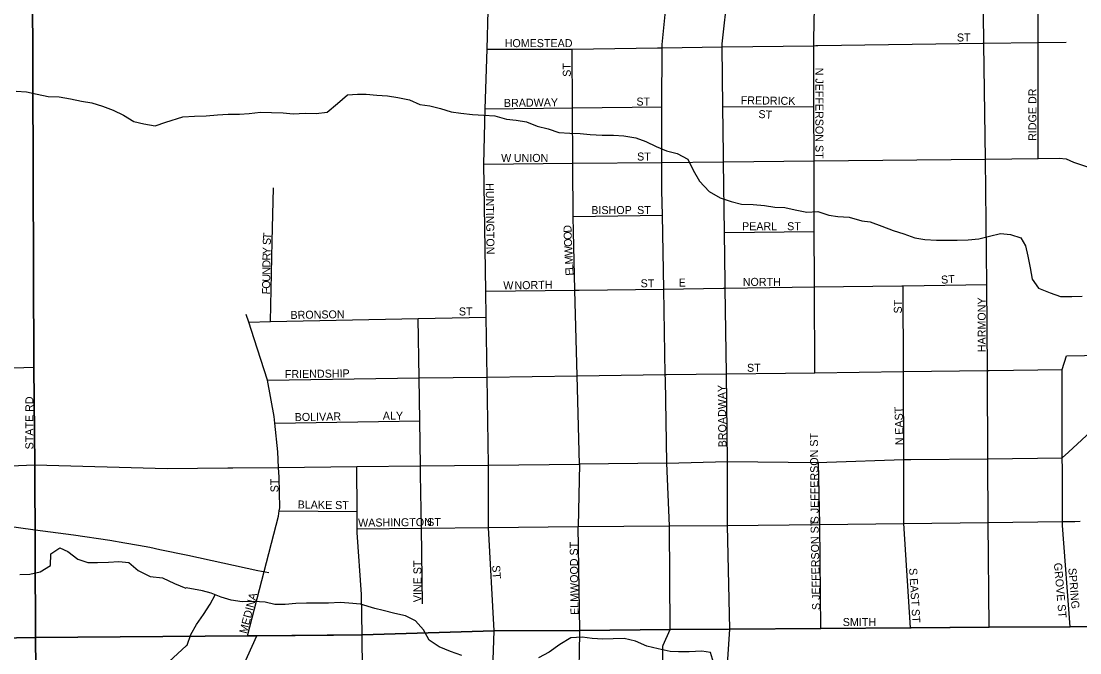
# Model space of a CAD drawing. Extents: x 1985906 to 2277390, y 930619 to 1324581.
# Drawn here: x 2139705 to 2146318, y 1142959 to 1146905 of the extents above; entities that cross this region are included whole.
import ezdxf

# ---------------------------------------------------------------- set-up
doc = ezdxf.new("R2010")
doc.units = 0
for name, color, linetype in [('GM_X_City_Street', 7, 'Continuous'), ('GM_X_City_Street_Text', 7, 'Continuous'), ('GM_X_Minor_River', 7, 'Continuous'), ('GM_X_Rail_Line', 7, 'Continuous'), ('GM_X_State_Route', 7, 'Continuous'), ('GM_X_Township', 7, 'Continuous'), ('GM_X_US_Route', 7, 'Continuous')]:
    doc.layers.add(name, color=color, linetype=linetype)

msp = doc.modelspace()

# ---------------------------------------------------------------- linework, layer by layer
at = {"layer": 'GM_X_City_Street'}
for points in [[(2142594.8, 1146011.8), (2142604.6, 1146357.3), (2142615.3, 1146730.2), (2142622.2, 1146971), (2142443, 1147409.3), (2142443, 1147463.7), (2142443, 1147518.8), (2142440.7, 1147847.9)], [(2144084.8, 1146762.8), (2144119.9, 1147081.9), (2144123, 1147110.9), (2144154.4, 1147419.9), (2144184.4, 1147716)], [(2145719.5, 1146760.7), (2145719.4, 1146767), (2145715, 1147130.1), (2145722.9, 1147176.2), (2145750.8, 1147232.4), (2145798.7, 1147286.6), (2145986.9, 1147480.6), (2146223.5, 1147724.5)], [(2139790.1, 1144132.9), (2139785.2, 1144742.9), (2139775.3, 1147648.1)], [(2146058.4, 1146047), (2146057.3, 1146771.7), (2146057.1, 1146874.1), (2146058.4, 1147345.1), (2146048.3, 1147385.2), (2146032.3, 1147423.3), (2145986.9, 1147480.6)], [(2144656.1, 1146736), (2144656, 1146752.1), (2144656, 1146791), (2144663.6, 1147095), (2144671.4, 1147410.9), (2144671.4, 1147411.6)], [(2143700.7, 1146738.8), (2143708.6, 1146738.9), (2144083.5, 1146744.2), (2144656, 1146752.1), (2144669.6, 1146752.3), (2144682.6, 1146752.5)], [(2144092.5, 1146070.8), (2144088.5, 1146371.6), (2144083.5, 1146744.2), (2144083.4, 1146750.2), (2144084.6, 1146760.9), (2144084.8, 1146762.8)], [(2144682.6, 1146752.5), (2145711.9, 1146766.9), (2145716.3, 1146767)], [(2145716.3, 1146767), (2145719.4, 1146767), (2146057.3, 1146771.7), (2146233.1, 1146774.2)], [(2145741.2, 1144702.1), (2145741.1, 1144713.1), (2145741.1, 1144723.2), (2145738, 1145259.8), (2145728.4, 1146043.7), (2145719.5, 1146760.7)], [(2142615.3, 1146730.2), (2143147.7, 1146731.1), (2143679.3, 1146738.5), (2143700.7, 1146738.8)], [(2143152.1, 1146005), (2143152, 1146017.4), (2143149.9, 1146363.1), (2143147.7, 1146731.1)], [(2144658.1, 1146008.3), (2144658.1, 1146008.5), (2144658, 1146032.7), (2144656.5, 1146370.3), (2144656.3, 1146424.4), (2144656.1, 1146734.2), (2144656.1, 1146736)], [(2142604.6, 1146357.3), (2143149.9, 1146363.1), (2143708.4, 1146369.1)], [(2144088.5, 1146371.6), (2144656.5, 1146370.3)], [(2142594.8, 1146011.8), (2143152, 1146017.4), (2143708.2, 1146023.1), (2144093.1, 1146027), (2144658, 1146032.7), (2145728.4, 1146043.7), (2146058.4, 1146047), (2146189.7, 1146048.4), (2146233.7, 1146044.8), (2146279.8, 1146025.2), (2146742.7, 1145869.6), (2146782.7, 1145864), (2147443.9, 1145854.7), (2147466, 1145844.9), (2147707.7, 1145573.5)], [(2144103.2, 1145272.2), (2144099, 1145584.4), (2144093.1, 1146027), (2144092.5, 1146069.3), (2144092.5, 1146070.8)], [(2142660.7, 1143095.7), (2142625.3, 1143742.3), (2142625, 1144132.2), (2142616.2, 1144682), (2142610.2, 1145055.5), (2142607.6, 1145217.7), (2142594.8, 1146011.8)], [(2143164.3, 1145227.1), (2143154.6, 1145589.2), (2143154, 1145685.3), (2143152.1, 1146004.4), (2143152.1, 1146005)], [(2144661.1, 1145280.6), (2144661.1, 1145280.6), (2144659.8, 1145591), (2144658.1, 1146008.3)], [(2141274, 1145529.4), (2141280.9, 1145863.4)], [(2143154, 1145685.3), (2143710.9, 1145692.3)], [(2144099, 1145584.4), (2144659.8, 1145591)], [(2141263.8, 1145028.4), (2141274, 1145529.3), (2141274, 1145529.4)], [(2142607.6, 1145217.7), (2143164.4, 1145224.5), (2143189.9, 1145224.9)], [(2143193.5, 1144138.4), (2143178.7, 1144689.6), (2143164.4, 1145224.5), (2143164.3, 1145227.1)], [(2143189.9, 1145224.9), (2143190.7, 1145224.9), (2143719.3, 1145231.4)], [(2143719.3, 1145231.4), (2144091.1, 1145236.6)], [(2144091.1, 1145236.6), (2144091.2, 1145236.6), (2144103.7, 1145236.8), (2144661.3, 1145244.6), (2145206.7, 1145252.3), (2145206.8, 1145252.3)], [(2144118.1, 1144154.2), (2144110.8, 1144702.3), (2144103.7, 1145236.8), (2144103.2, 1145271.4), (2144103.2, 1145272.2)], [(2144663.6, 1144708.8), (2144661.3, 1145244.6), (2144661.1, 1145280.6)], [(2145206.8, 1145252.3), (2145213.9, 1145252.4), (2145738, 1145259.8)], [(2145216.3, 1144709.3), (2145216.2, 1144716.2), (2145213.9, 1145252.4)], [(2141119.9, 1143065.7), (2141312.4, 1143812), (2141317.8, 1143847), (2141320.4, 1143864.1), (2141316.2, 1144056.4), (2141313.1, 1144117.9), (2141308.1, 1144214.6), (2141290.1, 1144394.3), (2141286, 1144435), (2141243.9, 1144663.3), (2141161.9, 1144921.6), (2141127.3, 1145025.6), (2141111.9, 1145071.8)], [(2141127.3, 1145025.6), (2141263.8, 1145028.4), (2142185.4, 1145047), (2142610.2, 1145055.5)], [(2142200.3, 1144075.6), (2142199.5, 1144127.5), (2142195.2, 1144408.2), (2142191.1, 1144676.2), (2142185.4, 1145047)], [(2145751.8, 1144723.3), (2146207.7, 1144729.4), (2146235.8, 1144813.6), (2146910.8, 1144828)], [(2139277.3, 1144751.5), (2139299.7, 1144737.9), (2139338, 1144730.7), (2139408.2, 1144730.2), (2139785.2, 1144742.9)], [(2141243.9, 1144663.3), (2142191.1, 1144676.2), (2142616.2, 1144682), (2143178.7, 1144689.6), (2143729, 1144697.2), (2143736.5, 1144697.3)], [(2143736.5, 1144697.3), (2144106.6, 1144702.3), (2144107.7, 1144702.3)], [(2144107.7, 1144702.3), (2144110.8, 1144702.3), (2144479, 1144706.6)], [(2144479, 1144706.6), (2144663.6, 1144708.8), (2145216.2, 1144716.2), (2145741.1, 1144723.2), (2145751.8, 1144723.3)], [(2145218.7, 1144166.1), (2145216.3, 1144709.3), (2145216.3, 1144709.3)], [(2145752, 1143118.5), (2145746.6, 1143773.5), (2145744.3, 1144171.9), (2145741.2, 1144702.1)], [(2146209.1, 1144095.6), (2146209.1, 1144103.9), (2146209, 1144176.9), (2146207.7, 1144729.4)], [(2141290.1, 1144394.3), (2142195.2, 1144408.2)], [(2145260.1, 1143114.9), (2145219.1, 1143767.3), (2145218.7, 1144166.1)], [(2139795.7, 1143054.9), (2139790.1, 1144132.9)], [(2141804.9, 1143711.5), (2141804.8, 1143734.4), (2141804.3, 1143842.6), (2141802.9, 1144123.2)], [(2144694, 1143761.2), (2144686.2, 1144149)], [(2146210.8, 1143754.4), (2146209.9, 1143767.1), (2146209.8, 1143778.9), (2146209.1, 1144095.6)], [(2142212.7, 1143266.2), (2142205.5, 1143738.3), (2142200.3, 1144075.6), (2142200.3, 1144075.6)], [(2141317.8, 1143847), (2141804.3, 1143842.6)], [(2141804.8, 1143734.4), (2142205.5, 1143738.3), (2142625.3, 1143742.3), (2143184.7, 1143747.6)], [(2141848, 1141705.2), (2141836.5, 1143071.6), (2141832.3, 1143322.7), (2141804.9, 1143711.2), (2141804.9, 1143711.5)], [(2143194.9, 1143081.3), (2143195.3, 1143099.6), (2143184.7, 1143747.6)], [(2144701.3, 1143110.8), (2144694, 1143761.2)], [(2146257.8, 1143122.3), (2146210.8, 1143754.4)], [(2141655.7, 1143070.1), (2141836.5, 1143071.6), (2142660.7, 1143095.7), (2143195.3, 1143099.6), (2143758.6, 1143103.8)], [(2143758.6, 1143103.8), (2144131.8, 1143106.6)], [(2144131.8, 1143106.6), (2144701.3, 1143110.8), (2145260.1, 1143114.9), (2145265.2, 1143115)], [(2145265.2, 1143115), (2145752, 1143118.5), (2146257.8, 1143122.3), (2146759.3, 1143126)], [(2137992, 1143023.4), (2139795.7, 1143054.9)], [(2139795.7, 1143054.9), (2139795.7, 1143054.9), (2141119.9, 1143065.7), (2141176.5, 1143066.2), (2141655.7, 1143070.1)], [(2140786.7, 1141134.9), (2140771.1, 1142046.3), (2140775.1, 1142092.4), (2140810.9, 1142192.6), (2140994.3, 1142659.9), (2141176.5, 1143066.2)], [(2142626.5, 1142128.9), (2142660.7, 1143095.7)], [(2143190.2, 1142248.3), (2143189.8, 1142357.6), (2143188.3, 1142752.5), (2143194.9, 1143081.3)]]:
    msp.add_lwpolyline(points, dxfattribs=at)
at = {"layer": 'GM_X_Minor_River'}
for points in [[(2139674, 1146467.1), (2139738.2, 1146463.3), (2139804.5, 1146449.5), (2139874.7, 1146435.7), (2139942.9, 1146432), (2140013.2, 1146420.2), (2140081.4, 1146406.4), (2140147.7, 1146394.6), (2140214, 1146374.7), (2140280.3, 1146348.8), (2140344.6, 1146318.9), (2140409, 1146279), (2140471.2, 1146263.2), (2140541.5, 1146251.4), (2140609.6, 1146273.7), (2140715.6, 1146307.9)], [(2140715.7, 1146307.9), (2140787.5, 1146312), (2140861.4, 1146314.1), (2140931.4, 1146320.1), (2140999.3, 1146324.2), (2141069.3, 1146324.3), (2141129.3, 1146328.3), (2141201.3, 1146336.4), (2141269.2, 1146334.5), (2141341.2, 1146332.5), (2141405.2, 1146326.6), (2141479.1, 1146330.7), (2141549.1, 1146328.7), (2141617.1, 1146336.8), (2141681, 1146391), (2141742.9, 1146445.1), (2141806.9, 1146449.2), (2141860.9, 1146449.3), (2141926.9, 1146443.3), (2141992.8, 1146439.4), (2142058.8, 1146429.4), (2142130.8, 1146413.4), (2142194.8, 1146385.4), (2142258.8, 1146375.5), (2142324.8, 1146359.5), (2142390.7, 1146339.5), (2142452.7, 1146329.6), (2142524.7, 1146321.6), (2142594.7, 1146317.7), (2142664.7, 1146313.7), (2142736.6, 1146293.8), (2142796.6, 1146287.8), (2142862.6, 1146275.8), (2142928.6, 1146249.8), (2142996.6, 1146231.9), (2143064.6, 1146209.9), (2143132.6, 1146205.9), (2143196.5, 1146204), (2143260.5, 1146198), (2143334.5, 1146194.1), (2143406.4, 1146192.1), (2143470.4, 1146188.2), (2143544.4, 1146176.2), (2143608.4, 1146154.2), (2143672.4, 1146122.2), (2143736.4, 1146094.2), (2143802.4, 1146078.3), (2143870.4, 1146042.3), (2143902.4, 1145974.1), (2143942.5, 1145906), (2144002.5, 1145841.9), (2144072.5, 1145801.9), (2144140.5, 1145777.9), (2144204.5, 1145762), (2144278.4, 1145760), (2144348.4, 1145754.1), (2144412.4, 1145744.1), (2144476.4, 1145740.2), (2144540.4, 1145726.2), (2144612.4, 1145712.2), (2144682.3, 1145716.3), (2144750.3, 1145692.3), (2144806.3, 1145684.4), (2144878.3, 1145680.4), (2144956.3, 1145658.4), (2145008.2, 1145652.5), (2145082.2, 1145624.5), (2145152.2, 1145598.5), (2145218.2, 1145576.5), (2145288.2, 1145552.5), (2145350.2, 1145540.6), (2145422.2, 1145536.6), (2145552.1, 1145536.7), (2145620.1, 1145538.8), (2145688, 1145544.9), (2145754, 1145563), (2145822, 1145579.1), (2145885.9, 1145573.1), (2145949.9, 1145551.1), (2145978, 1145501.1), (2145994, 1145436.9), (2146008.1, 1145364.8), (2146020.1, 1145292.6), (2146060.2, 1145236.6), (2146132.1, 1145208.6), (2146198.1, 1145184.6), (2146268.1, 1145184.6), (2146332.1, 1145186.7)], [(2139696.2, 1143448.3), (2139760.4, 1143450.5), (2139824.5, 1143464.8), (2139888.5, 1143505.2), (2139890.1, 1143577.6), (2139946.1, 1143615.9), (2139996.4, 1143592), (2140058.8, 1143544), (2140121, 1143524.2), (2140183.2, 1143522.4), (2140251.4, 1143524.6), (2140315.6, 1143528.9), (2140377.8, 1143523.1), (2140436.2, 1143473.1), (2140510.6, 1143435.2), (2140588.8, 1143427.5), (2140663.2, 1143391.6), (2140734.9, 1143363.8)], [(2142457.7, 1142942.4), (2142387.7, 1142966.4), (2142315.7, 1142996.4), (2142253.7, 1143038.4), (2142219.6, 1143102.5), (2142169.6, 1143158.6), (2142105.6, 1143190.6), (2142039.6, 1143204.6), (2141967.6, 1143222.6), (2141913.6, 1143236.5), (2141825.7, 1143262.5), (2141751.7, 1143268.4), (2141697.7, 1143274.4), (2141625.7, 1143270.3), (2141487.8, 1143270.2), (2141421.8, 1143268.1), (2141353.9, 1143260.1), (2141289.9, 1143262), (2141229.9, 1143276), (2141157.9, 1143279.9), (2141086, 1143277.9), (2141018, 1143287.8), (2140954, 1143307.8), (2140892, 1143331.8), (2140838, 1143345.8), (2140735.6, 1143364.5)], [(2140738.6, 1143002.9), (2140742.3, 1143007), (2140764.3, 1143073.1), (2140800.2, 1143135.3), (2140844.1, 1143199.5), (2140886.1, 1143263.6), (2140917.7, 1143321.5)], [(2144031, 1142897.8), (2144011, 1142961.9), (2143957, 1142969.8), (2143879, 1142965.8), (2143811.1, 1142965.7), (2143759.1, 1142967.7), (2143685.1, 1142983.6), (2143613.1, 1143001.6), (2143543.1, 1143031.6), (2143471.1, 1143049.6), (2143403.2, 1143045.5), (2143339.2, 1143043.4), (2143271.2, 1143049.4), (2143209.2, 1143057.3), (2143139.3, 1143053.3), (2143069.3, 1143011.1), (2143003.4, 1142962.9), (2142937.5, 1142928.8)], [(2140569.5, 1142838.9), (2140627.4, 1142903.4), (2140738.2, 1143004.4)]]:
    msp.add_lwpolyline(points, dxfattribs=at)
at = {"layer": 'GM_X_Rail_Line'}
for points in [[(2139403.3, 1143782.4), (2139793.2, 1143728.5), (2140032.4, 1143695.9), (2140259.4, 1143663.3), (2140354, 1143647.3), (2140437.8, 1143632.3), (2140508.3, 1143619), (2140570.8, 1143605.6), (2140746, 1143568.3), (2141184.5, 1143474.3)], [(2141184.5, 1143474.3), (2141251.7, 1143460.4)]]:
    msp.add_lwpolyline(points, dxfattribs=at)
at = {"layer": 'GM_X_State_Route'}
for points in [[(2146247.6, 1144212.7), (2146910.8, 1144828), (2147707.7, 1145573.5), (2149599.1, 1147343.1), (2150068.5, 1147782.2)], [(2137530.7, 1145198.4), (2138426.6, 1144340.3), (2138535.3, 1144268.5), (2138664.1, 1144202.8), (2138849, 1144143.5), (2139067.9, 1144104.4), (2139790.1, 1144132.9)], [(2144738.7, 1144150.7), (2145218.7, 1144166.1), (2145263.7, 1144166.6)], [(2145263.7, 1144166.6), (2145744.3, 1144171.9), (2146209, 1144176.9), (2146247.6, 1144212.7)], [(2139790.1, 1144132.9), (2140618.3, 1144110.3), (2140996.5, 1144114.4), (2141027, 1144114.8)], [(2141027, 1144114.8), (2141313.1, 1144117.9), (2141802.9, 1144123.2), (2142199.5, 1144127.5), (2142625, 1144132.2)], [(2142625, 1144132.2), (2143193.5, 1144138.4)], [(2143193.5, 1144138.4), (2143184.7, 1143747.6)], [(2143739.1, 1144144.3), (2143193.5, 1144138.4)], [(2143739.1, 1144144.3), (2144118.1, 1144154.2)], [(2144116.6, 1143754.4), (2144118.1, 1144154.2)], [(2144118.1, 1144154.2), (2144118.1, 1144154.2), (2144686.2, 1144149), (2144738.7, 1144150.7)], [(2144694, 1143761.2), (2145219.1, 1143767.3), (2145746.6, 1143773.5), (2146209.8, 1143778.9), (2146287.9, 1143779.8), (2146319.5, 1143781.1)], [(2143184.7, 1143747.6), (2143755.2, 1143752.5)], [(2143755.2, 1143752.5), (2144116.6, 1143754.4)], [(2144116.6, 1143754.4), (2144694, 1143761.2)], [(2144131.8, 1143106.6), (2144116.6, 1143754.4)], [(2144124.7, 1142377.3), (2144101.3, 1142410.1), (2144089.4, 1142450.2), (2144131.8, 1143106.6)]]:
    msp.add_lwpolyline(points, dxfattribs=at)
at = {"layer": 'GM_X_Township'}
for points in [[(2139697.8, 1163007), (2139715.7, 1160875.4), (2139728.2, 1159371.8), (2139745, 1155626.5), (2139750.2, 1155246.4), (2139750.9, 1155195.2), (2139750.9, 1154891.9), (2139742.2, 1154437.3), (2139748.3, 1153597.6), (2139771.2, 1150428.8), (2139767.6, 1149880.1), (2139763.4, 1149243.6), (2139772.8, 1148379.5), (2139785.2, 1144742.9), (2139790.1, 1144132.9), (2139795.7, 1143054.9), (2135286.4, 1142976.3)], [(2158191.1, 1143237.8), (2148868.6, 1143156.5), (2147109.9, 1143128.6), (2146257.8, 1143122.3), (2145752, 1143118.6), (2145260.2, 1143114.9), (2144701.3, 1143110.8), (2144131.8, 1143106.6), (2143758.7, 1143103.8), (2143195.3, 1143099.6), (2142660.7, 1143095.7), (2141836.5, 1143071.6), (2141176.5, 1143066.2), (2141119.9, 1143065.7), (2139795.7, 1143054.9), (2139790.1, 1144132.9), (2139785.2, 1144742.9), (2139772.8, 1148379.5), (2139763.4, 1149243.6), (2139767.6, 1149880.1), (2139771.2, 1150428.8), (2139748.3, 1153597.6)], [(2139773.1, 1121339.9), (2139793.2, 1125847.3), (2139800.5, 1129668.5), (2139821.3, 1140616.2), (2139795.7, 1143054.9), (2141119.9, 1143065.7), (2141176.5, 1143066.2), (2141836.5, 1143071.6), (2142660.7, 1143095.7), (2143195.3, 1143099.6), (2143758.7, 1143103.8), (2144131.8, 1143106.6), (2144701.3, 1143110.8), (2145260.2, 1143114.9), (2145752, 1143118.6), (2146257.8, 1143122.3), (2147109.9, 1143128.6), (2148868.6, 1143156.5), (2158191.1, 1143237.8)], [(2113013.5, 1120998.4), (2113067, 1126004.1), (2113071.5, 1129190.6), (2113088.8, 1134094.8), (2113074.8, 1137306), (2113092.4, 1142777.3), (2116654.7, 1142786.8), (2118848.4, 1142799.2), (2120259.1, 1142805.3), (2123319.4, 1142839.1), (2127335.9, 1142876.6), (2129353.4, 1142890), (2131452.7, 1142910.2), (2131997.1, 1142931), (2132555.8, 1142928.1), (2133817.9, 1142950.4), (2135286.4, 1142976.3), (2139795.7, 1143054.9), (2139821.3, 1140616.2), (2139800.5, 1129668.5), (2139793.2, 1125847.3), (2139773.1, 1121339.9)]]:
    msp.add_lwpolyline(points, dxfattribs=at)
at = {"layer": 'GM_X_US_Route'}
for points in [[(2143708.1, 1145970.9), (2143708.1, 1145971.1), (2143708.2, 1146023.1), (2143708.4, 1146369.1), (2143708.6, 1146738.9), (2143708.6, 1146758.7), (2143748.8, 1147157.6), (2143805.5, 1147709.9)], [(2143729.6, 1144666.1), (2143729, 1144697.2), (2143719.3, 1145231.4), (2143710.9, 1145692.3), (2143708.1, 1145846.4), (2143708.1, 1145970.9)], [(2143739.1, 1144144.3), (2143729.6, 1144666.1)], [(2143755.2, 1143752.5), (2143739.1, 1144144.3)], [(2143716.6, 1143006.5), (2143758.6, 1143103.8), (2143755.2, 1143752.5)], [(2143713, 1142370.9), (2143713.5, 1142745.1), (2143713.9, 1143000.2), (2143716.6, 1143006.5)]]:
    msp.add_lwpolyline(points, dxfattribs=at)

# ---------------------------------------------------------------- texts
at = {"layer": 'GM_X_City_Street_Text'}
for s, rotation, p in [('ST', 0.00001, (2145550.5, 1146778.3)), ('HOMESTEAD', 0.00001, (2142725.7, 1146743.1)), ('ST', 90, (2143138.7, 1146557.7)), ('N JEFFERSON ST', 270, (2144666.7, 1146614.9)), ('RIDGE DR', 90, (2146047.1, 1146157.3)), ('BRADWAY', 0.79526, (2142721.1, 1146369.1)), ('ST', 0.00001, (2143548.5, 1146377.9)), ('FREDRICK', 359.1701, (2144199.8, 1146386.7)), ('ST', 356.42622, (2144309.3, 1146300.8)), ('ST', 0.00001, (2143552.9, 1146034.7)), ('W', 0.00001, (2142703.7, 1146025.9)), ('UNION', 0.00001, (2142782.9, 1146025.9)), ('HUNTINGTON', 270.62243, (2142607.5, 1145893.4)), ('BISHOP', 0.00001, (2143266.9, 1145700.3)), ('ST', 0.00001, (2143552.9, 1145700.3)), ('D', 90.67764, (2143143.6, 1145584)), ('PEARL', 0.00001, (2144208.5, 1145599.1)), ('ST', 0.00001, (2144490.1, 1145599.1)), ('T', 85.59709, (2141265.5, 1145540.5)), ('O', 92.47057, (2143145.5, 1145540.5)), ('Y', 89.21307, (2141263.3, 1145449)), ('S', 87.62201, (2141264, 1145505.8)), ('O', 92.75543, (2143147.6, 1145496.6)), ('W', 92.77217, (2143150.4, 1145439.5)), ('R', 89.22282, (2141262.7, 1145409.4)), ('M', 92.75527, (2143152.9, 1145386.8)), ('N', 89.21307, (2141261.5, 1145321.4)), ('D', 89.22701, (2141262.1, 1145365.4)), ('L', 92.75359, (2143154.6, 1145351.6)), ('E', 92.7601, (2143156.3, 1145316.4)), ('U', 89.21307, (2141260.9, 1145277.4)), ('ST', 0.00001, (2143574.9, 1145242.7)), ('E', 0.00001, (2143812.5, 1145247.1)), ('NORTH', 0.00001, (2144212.9, 1145251.5)), ('ST', 3.58824, (2145453.1, 1145264.7)), ('O', 89.22701, (2141260.3, 1145233.4)), ('F', 89.20768, (2141259.9, 1145198.2)), ('W', 0.00001, (2142716.9, 1145229.5)), ('NORTH', 1.19283, (2142787.1, 1145229.5)), ('ST', 90, (2145206.7, 1145079.3)), ('HARMONY', 90, (2145730.3, 1144837.3)), ('BRONSON', 0.8676, (2141388, 1145044.7)), ('ST', 0.00001, (2142439.7, 1145066.7)), ('ST', 0.00001, (2144239.3, 1144714.7)), ('FRIENDSHIP', 0.71575, (2141352.8, 1144675.1)), ('BROADWAY', 90.69831, (2144111.1, 1144243.2)), ('STATE RD', 90, (2139781.5, 1144230.1)), ('EAST', 91.6357, (2145215.5, 1144322.2)), ('BOLIVAR', 0.92706, (2141414.3, 1144406.7)), ('ALY', 0.00001, (2141964.5, 1144415.5)), ('S JEFFERSON ST', 90.54023, (2144687.5, 1143768)), ('N', 90, (2145215.5, 1144256.5)), ('ST', 90, (2141312.7, 1143961.7)), ('BLAKE ST', 359.12909, (2141432.2, 1143861.1)), ('WASHINGTON', 0.60916, (2141810.4, 1143746.7)), ('ST', 0.00001, (2142241.7, 1143751.1)), ('S JEFFERSON ST', 91.08035, (2144696.3, 1143226.7)), ('ELMWOOD ST', 90.62243, (2143187.1, 1143196)), ('VINE ST', 90, (2142205.9, 1143275.3)), ('ST', 273.58825, (2142647.1, 1143504.7)), ('GROVE ST', 275.04283, (2146156.2, 1143519.4)), ('S EAST ST', 273.46624, (2145251.9, 1143487.1)), ('SPRING', 274.66877, (2146246.3, 1143487.3)), ('MEDINA', 75.46582, (2141115, 1143075.2)), ('SMITH', 0.00001, (2144837.7, 1143126.3))]:
    msp.add_text(s, height=50, rotation=rotation, dxfattribs=at).set_placement(p)

doc.saveas('drawing.dxf')
